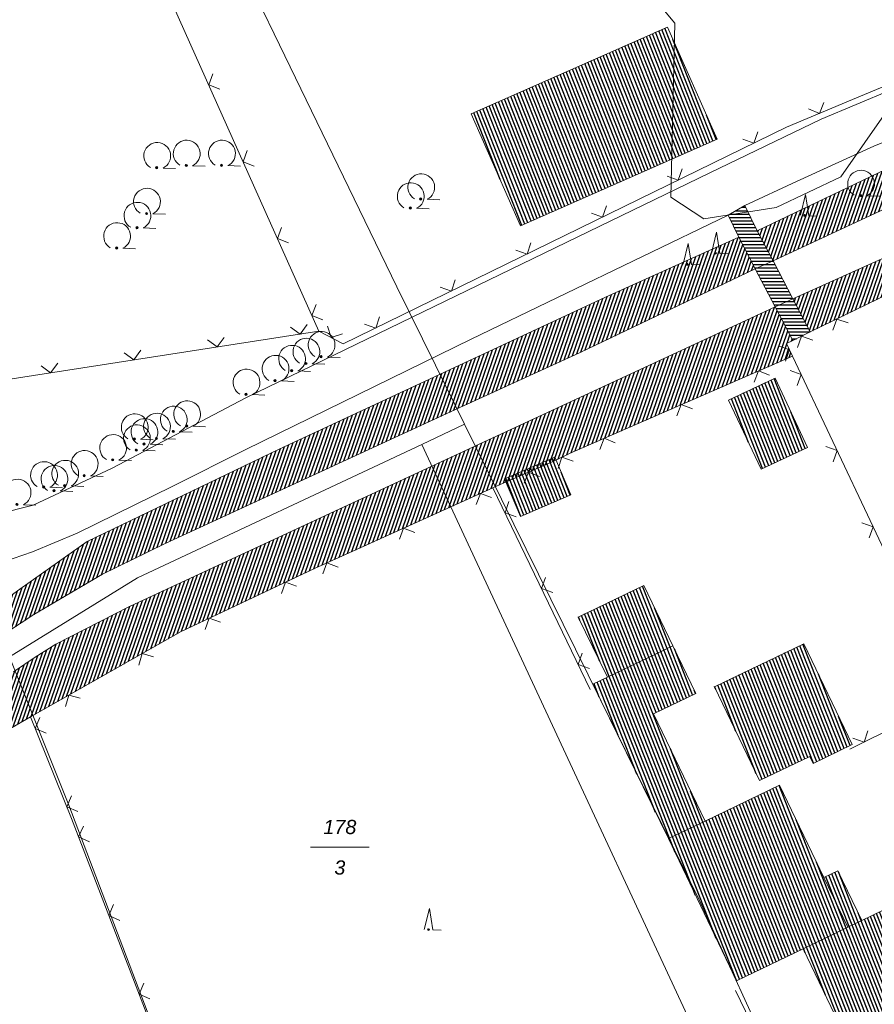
# Model space of a CAD drawing. Header units: metres. Extents: x 345144 to 348639, y 5629211 to 5635235.
# Tile 1031 of 1056: x 347614 to 347665, y 5631503 to 5631561. Entities that reach past the tile are written whole.
import ezdxf
from ezdxf.enums import TextEntityAlignment as Align

# ---------------------------------------------------------------- set-up
doc = ezdxf.new("R2010")
doc.units = ezdxf.units.M
doc.header["$MEASUREMENT"] = 0
doc.linetypes.add('8_8', pattern=[2.8, 1.4, -1.4])
for name, color, linetype in [('028 Geländeform', 7, 'Continuous'), ('081-083 Topographie', 7, 'Continuous'), ('AX Flurstück', 7, 'Continuous'), ('AX Gebäude', 7, 'Continuous'), ('Definitionslinie', 7, 'Continuous'), ('Präsentationsobjekt -Text (punktförmig)', 7, 'Continuous')]:
    doc.layers.add(name, color=color, linetype=linetype)
doc.styles.add('ARIALIT', font='ariali.ttf', dxfattribs={"height": 1})
pattern_1 = [(250.9552151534, (0, 0), (0.1890527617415, -0.065261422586), [])]
pattern_2 = [(111.5294117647, (0, 0), (-0.186045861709, -0.07339575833), [])]

# ---------------------------------------------------------------- blocks, each defined once
blk = doc.blocks.new('alk_7100_nrwx2')
at = {"true_color": 0x2e2e2e}
h = blk.add_hatch(color=250, dxfattribs=at)
edge = h.paths.add_edge_path(flags=0)
edge.add_arc((0.024073, -0.597267), 0.057254, 180, 360, ccw=False)
edge.add_arc((0.024073, -0.597267), 0.057255, 0, 180, ccw=False)
at = {"color": 250, "lineweight": 5, "true_color": 0x2e2e2e, "flags": 128}
blk.add_lwpolyline([(0.349382, -0.597267), (1, -0.597267)], dxfattribs=at)
at = {"color": 250, "lineweight": 5, "true_color": 0x2e2e2e}
for centre, radius, start, end in [((0.024073, 0.012362), 0.690995, -61.9148169, -118.0851831), ((0.024073, -0.597267), 0.057255, 0, 180), ((0.024073, -0.597267), 0.057254, 180, 0)]:
    blk.add_arc(centre, radius, start, end, dxfattribs=at)
blk = doc.blocks.new('alk_7200_nrwx2')
at = {"true_color": 0x2e2e2e}
h = blk.add_hatch(color=250, dxfattribs=at)
edge = h.paths.add_edge_path(flags=0)
edge.add_arc((-0.020544, -0.388118), 0.055525, 180, 360, ccw=False)
edge.add_arc((-0.020544, -0.388118), 0.055525, 0, 180, ccw=False)
at = {"color": 250, "lineweight": 5, "true_color": 0x2e2e2e, "flags": 128}
blk.add_lwpolyline([(-0.298168, -0.388118), (-0.020544, 1), (0.257079, -0.388118), (0.812326, -0.388118)], dxfattribs=at)
blk.add_lwpolyline([(-0.298168, -0.388118), (-0.020544, 1), (0.257079, -0.388118), (0.812326, -0.388118)], dxfattribs=at)
at = {"color": 250, "lineweight": 5, "true_color": 0x2e2e2e}
for start, end in [(0, 180), (180, 0)]:
    blk.add_arc((-0.020544, -0.388118), 0.055525, start, end, dxfattribs=at)

msp = doc.modelspace()

# ---------------------------------------------------------------- hatches: boundary and pattern name
at = {"layer": '028 Geländeform', "true_color": 0xb27500}
h = msp.add_hatch(dxfattribs=at)
h.set_pattern_fill('_USER', color=44, scale=0.2, angle=250.95521515, style=0, pattern_type=0)
h.set_pattern_definition(pattern_1)
h.paths.add_polyline_path([(347658.27, 5631548.809), (347669.489, 5631554.162), (347669.489, 5631554.162), (347672.701, 5631555.574), (347672.701, 5631555.574), (347672.968, 5631555.65), (347672.968, 5631555.65), (347676.09, 5631556.537), (347676.09, 5631556.537), (347682.007, 5631557.819), (347682.007, 5631557.819), (347687.073, 5631558.625), (347687.073, 5631558.625), (347687.479, 5631556.743), (347687.479, 5631556.743), (347682.478, 5631555.961), (347682.478, 5631555.961), (347679.894, 5631555.446), (347679.894, 5631555.446), (347675.235, 5631554.173), (347675.235, 5631554.173), (347673.921, 5631553.671), (347673.921, 5631553.671), (347671.542, 5631552.762), (347671.542, 5631552.762), (347665.876, 5631550.137), (347665.876, 5631550.137), (347659.206, 5631547.031), (347659.206, 5631547.031)], flags=0)
h = msp.add_hatch(dxfattribs=at)
h.set_pattern_fill('_USER', color=44, scale=0.2, angle=250.95521515, style=0, pattern_type=0)
h.set_pattern_definition(pattern_1)
h.paths.add_polyline_path([(347660.392, 5631544.762), (347667.253, 5631547.846), (347667.253, 5631547.846), (347674.431, 5631551.293), (347674.431, 5631551.293), (347674.974, 5631551.499), (347674.974, 5631551.499), (347679.261, 5631552.851), (347679.261, 5631552.851), (347682.628, 5631553.618), (347682.628, 5631553.618), (347687.965, 5631554.395), (347687.965, 5631554.395), (347688.244, 5631552.943), (347688.244, 5631552.943), (347688.252, 5631552.904), (347688.252, 5631552.904), (347680.192, 5631550.835), (347680.192, 5631550.835), (347676.598, 5631549.715), (347676.598, 5631549.715), (347673.572, 5631548.701), (347673.572, 5631548.701), (347661.412, 5631542.799), (347661.412, 5631542.799), (347661.406, 5631542.811), (347661.406, 5631542.811)], flags=0)
h = msp.add_hatch(dxfattribs=at)
h.set_pattern_fill('_USER', color=44, scale=0.2, angle=250.95521515, style=0, pattern_type=0)
h.set_pattern_definition(pattern_1)
h.paths.add_polyline_path([(347615.322, 5631526.019), (347609.388, 5631522.143), (347609.388, 5631522.143), (347608.598, 5631523.47), (347608.598, 5631523.47), (347612.611, 5631526.205), (347612.611, 5631526.205), (347614.487, 5631527.531), (347614.487, 5631527.531), (347618.486, 5631530.358), (347618.486, 5631530.358), (347629.838, 5631535.826), (347629.838, 5631535.826), (347639.409, 5631540.276), (347639.409, 5631540.276), (347649.263, 5631544.859), (347649.263, 5631544.859), (347657.18, 5631548.428), (347657.18, 5631548.428), (347658.145, 5631546.549), (347658.145, 5631546.549), (347647.755, 5631541.586), (347647.755, 5631541.586), (347640.356, 5631538.198), (347640.356, 5631538.198), (347623.067, 5631530.225), (347623.067, 5631530.225), (347619.395, 5631528.418), (347619.395, 5631528.418)], flags=0)
h = msp.add_hatch(dxfattribs=at)
h.set_pattern_fill('_USER', color=44, scale=0.2, angle=250.95521515, style=0, pattern_type=0)
h.set_pattern_definition(pattern_1)
h.paths.add_polyline_path([(347631.971, 5631528.751), (347624.013, 5631524.986), (347624.013, 5631524.986), (347615.117, 5631519.944), (347615.117, 5631519.944), (347611.797, 5631518.029), (347611.797, 5631518.029), (347610.515, 5631520.218), (347610.515, 5631520.218), (347614.112, 5631522.624), (347614.112, 5631522.624), (347615.401, 5631523.486), (347615.401, 5631523.486), (347616.627, 5631524.253), (347616.627, 5631524.253), (347620.985, 5631526.497), (347620.985, 5631526.497), (347641.418, 5631535.981), (347641.418, 5631535.981), (347657.898, 5631543.616), (347657.898, 5631543.616), (347659.334, 5631544.282), (347659.334, 5631544.282), (347660.379, 5631542.295), (347660.379, 5631542.295), (347660.012, 5631542.111), (347660.012, 5631542.111), (347660.367, 5631541.367), (347660.367, 5631541.367), (347647.153, 5631535.599), (347647.153, 5631535.599), (347646.19, 5631535.121), (347646.19, 5631535.121), (347643.189, 5631533.815), (347643.189, 5631533.815), (347642.573, 5631533.547), (347642.573, 5631533.547)], flags=0)
at = {"layer": '081-083 Topographie'}
h = msp.add_hatch(dxfattribs=at)
h.set_pattern_fill('_USER', scale=0.2, style=0, pattern_type=0)
h.set_pattern_definition([(0, (0, 0), (0, 0.2), [])])
h.paths.add_polyline_path([(347660.392, 5631544.762), (347661.406, 5631542.811), (347661.406, 5631542.811), (347661.412, 5631542.799), (347661.412, 5631542.799), (347660.379, 5631542.295), (347660.379, 5631542.295), (347659.334, 5631544.282), (347659.334, 5631544.282), (347658.145, 5631546.549), (347658.145, 5631546.549), (347657.18, 5631548.428), (347657.18, 5631548.428), (347656.533, 5631549.737), (347656.533, 5631549.737), (347657.53, 5631550.306), (347657.53, 5631550.306), (347658.27, 5631548.809), (347658.27, 5631548.809), (347659.206, 5631547.031), (347659.206, 5631547.031)], flags=0)
at = {"layer": 'AX Gebäude', "true_color": 0x4f4f4f}
h = msp.add_hatch(dxfattribs=at)
h.set_pattern_fill('_USER', color=251, scale=0.2, angle=111.52941176, style=0, pattern_type=0)
h.set_pattern_definition(pattern_2)
h.paths.add_polyline_path([(347641.276, 5631555.747), (347652.938, 5631560.904), (347655.88, 5631554.251), (347644.218, 5631549.094)], flags=0)
h = msp.add_hatch(dxfattribs=at)
h.set_pattern_fill('_USER', color=251, scale=0.2, angle=111.52941176, style=0, pattern_type=0)
h.set_pattern_definition(pattern_2)
h.paths.add_polyline_path([(347656.571, 5631538.758), (347659.324, 5631540.055), (347661.26, 5631535.946), (347658.507, 5631534.649)], flags=0)
h = msp.add_hatch(dxfattribs=at)
h.set_pattern_fill('_USER', color=251, scale=0.2, angle=111.52941176, style=0, pattern_type=0)
h.set_pattern_definition(pattern_2)
h.paths.add_polyline_path([(347643.256, 5631534.069), (347646.25, 5631535.357), (347647.206, 5631533.131), (347644.212, 5631531.844)], flags=0)
h = msp.add_hatch(dxfattribs=at)
h.set_pattern_fill('_USER', color=251, scale=0.2, angle=111.52941176, style=0, pattern_type=0)
h.set_pattern_definition(pattern_2)
h.paths.add_polyline_path([(347653.258, 5631524.168), (347649.369, 5631522.291), (347647.641, 5631525.869), (347651.531, 5631527.747)], flags=0)
h = msp.add_hatch(dxfattribs=at)
h.set_pattern_fill('_USER', color=251, scale=0.2, angle=111.52941176, style=0, pattern_type=0)
h.set_pattern_definition(pattern_2)
h.paths.add_polyline_path([(347655.172, 5631513.754), (347652.996, 5631512.711), (347648.516, 5631521.878), (347649.369, 5631522.291), (347653.258, 5631524.168), (347654.625, 5631521.335), (347652.11, 5631520.125)], flags=0)
h = msp.add_hatch(dxfattribs=at)
h.set_pattern_fill('_USER', color=251, scale=0.2, angle=111.52941176, style=0, pattern_type=0)
h.set_pattern_definition(pattern_2)
h.paths.add_polyline_path([(347655.727, 5631521.733), (347661.031, 5631524.28), (347663.907, 5631518.291), (347661.583, 5631517.175), (347661.385, 5631517.586), (347658.406, 5631516.155)], flags=0)
h = msp.add_hatch(dxfattribs=at)
h.set_pattern_fill('_USER', color=251, scale=0.2, angle=111.52941176, style=0, pattern_type=0)
h.set_pattern_definition(pattern_2)
h.paths.add_polyline_path([(347660.998, 5631506.175), (347657.034, 5631504.275), (347652.996, 5631512.711), (347655.172, 5631513.754), (347659.595, 5631515.878), (347662.227, 5631510.396), (347663.644, 5631507.445)], flags=0)
h = msp.add_hatch(dxfattribs=at)
h.set_pattern_fill('_USER', color=251, scale=0.2, angle=111.52941176, style=0, pattern_type=0)
h.set_pattern_definition(pattern_2)
h.paths.add_polyline_path([(347660.998, 5631506.175), (347663.644, 5631507.445), (347664.482, 5631507.849), (347671.733, 5631511.347), (347671.875, 5631511.053), (347673.849, 5631512.005), (347676.489, 5631506.525), (347675.162, 5631505.887), (347677.827, 5631500.339), (347666.426, 5631494.866)], flags=0)
h = msp.add_hatch(dxfattribs=at)
h.set_pattern_fill('_USER', color=251, scale=0.2, angle=111.52941176, style=0, pattern_type=0)
h.set_pattern_definition(pattern_2)
h.paths.add_polyline_path([(347664.482, 5631507.849), (347663.644, 5631507.445), (347662.227, 5631510.396), (347663.061, 5631510.796)], flags=0)

# ---------------------------------------------------------------- linework, layer by layer
at = {"layer": '081-083 Topographie', "color": 7, "linetype": 'Continuous', "lineweight": 5, "flags": 128}
for points in [[(347632.233, 5631542.844), (347619.157, 5631572.094), (347619.157, 5631572.094), (347634.975, 5631583.183)], [(347632.233, 5631542.844), (347633.688, 5631542.088), (347633.688, 5631542.088), (347660, 5631554.954), (347660, 5631554.954), (347663.93, 5631556.601), (347663.93, 5631556.601), (347667.869, 5631558.253), (347667.869, 5631558.253), (347672.126, 5631559.981)], [(347657.53, 5631550.306), (347660.606, 5631551.735), (347660.606, 5631551.735), (347665.196, 5631553.833), (347665.196, 5631553.833), (347671.282, 5631556.283), (347671.282, 5631556.283), (347674.341, 5631557.119), (347674.341, 5631557.119), (347677.525, 5631557.803), (347677.525, 5631557.803), (347679.478, 5631558.336), (347679.478, 5631558.336), (347681.941, 5631558.725), (347681.941, 5631558.725), (347685.294, 5631559.129), (347685.294, 5631559.129), (347686.918, 5631559.325)], [(347611.096, 5631531.473), (347615.264, 5631532.518), (347615.264, 5631532.518), (347619.959, 5631534.709), (347619.959, 5631534.709), (347627.898, 5631538.881), (347627.898, 5631538.881), (347655.458, 5631552.247), (347655.458, 5631552.247), (347662.056, 5631555.441), (347662.056, 5631555.441), (347666.218, 5631557.179)], [(347609.941, 5631528.566), (347611.897, 5631528.854), (347611.897, 5631528.854), (347613.521, 5631529.144), (347613.521, 5631529.144), (347615.236, 5631529.749), (347615.236, 5631529.749), (347617.885, 5631530.841), (347617.885, 5631530.841), (347623.567, 5631533.635), (347623.567, 5631533.635), (347627.898, 5631535.819), (347627.898, 5631535.819), (347641.286, 5631542.37), (347641.286, 5631542.37), (347656.533, 5631549.737)], [(347660.367, 5631541.367), (347660.012, 5631542.111), (347660.012, 5631542.111), (347660.381, 5631542.292), (347660.381, 5631542.292), (347661.412, 5631542.799), (347661.412, 5631542.799), (347673.572, 5631548.701), (347673.572, 5631548.701), (347676.598, 5631549.715)], [(347658.145, 5631546.549), (347659.206, 5631547.031)], [(347659.334, 5631544.282), (347660.392, 5631544.762)], [(347552.674, 5631528.846), (347563.817, 5631532.413), (347563.817, 5631532.413), (347605.328, 5631538.665), (347605.328, 5631538.665), (347632.233, 5631542.844)], [(347642.573, 5631533.547), (347643.189, 5631533.815), (347643.189, 5631533.815), (347646.19, 5631535.121), (347646.19, 5631535.121), (347647.153, 5631535.599), (347647.153, 5631535.599), (347660.367, 5631541.367)], [(347660.367, 5631541.367), (347669.934, 5631521.1)], [(347615.117, 5631519.944), (347624.013, 5631524.986), (347624.013, 5631524.986), (347631.971, 5631528.751), (347631.971, 5631528.751), (347642.573, 5631533.547)], [(347642.573, 5631533.547), (347648.356, 5631521.566)], [(347663.767, 5631518.021), (347669.934, 5631521.1)], [(347596.325, 5631507.362), (347610.276, 5631516.865), (347610.276, 5631516.865), (347611.797, 5631518.029), (347611.797, 5631518.029), (347615.117, 5631519.944)], [(347615.117, 5631519.944), (347617.548, 5631513.911), (347617.548, 5631513.911), (347621.983, 5631502.379)], [(347656.983, 5631503.692), (347663.523, 5631490.144), (347663.523, 5631490.144), (347664.048, 5631489.056), (347664.048, 5631489.056), (347664.434, 5631488.255)]]:
    msp.add_lwpolyline(points, dxfattribs=at)
at = {"layer": 'AX Flurstück', "color": 8, "linetype": 'Continuous', "lineweight": 13, "true_color": 0x808080, "flags": 128}
for points in [[(347666.076, 5631556.081), (347663.238, 5631552.003), (347659.402, 5631550.188), (347655.102, 5631549.512), (347653.133, 5631550.803), (347653.373, 5631561.14), (347649.699, 5631565.542), (347649.995, 5631567.171), (347652.35, 5631568.726), (347652.455, 5631569.833), (347652.578, 5631571.139), (347650.876, 5631573.089), (347647.148, 5631573.681), (347643.816, 5631572.956), (347638.829, 5631572.868), (347633.526, 5631574.114), (347621.651, 5631576.888), (347619.896, 5631577.3), (347580.97, 5631584.445), (347573.789, 5631585.767), (347537.995, 5631594.406)], [(347580.97, 5631584.445), (347619.896, 5631577.3), (347621.651, 5631576.888), (347636.87, 5631545.472), (347639.159, 5631540.823), (347640.892, 5631537.318), (347638.344, 5631536.122), (347621.471, 5631528.201), (347613.87, 5631523.502), (347613.507, 5631523.259), (347583.211, 5631503.844), (347581.332, 5631507.39), (347575.258, 5631518.823), (347573.421, 5631522.283), (347554.402, 5631511.892), (347553.641, 5631512.787), (347542.853, 5631526.38), (347530.174, 5631545.576), (347535.226, 5631555.98), (347541.212, 5631564.879), (347555.667, 5631576.252), (347569.62, 5631583.405), (347573.789, 5631585.767), (347580.97, 5631584.445)], [(347664.365, 5631488.245), (347654.819, 5631509.077), (347640.892, 5631537.318), (347639.159, 5631540.823), (347636.87, 5631545.472), (347621.651, 5631576.888), (347633.526, 5631574.114)], [(347633.526, 5631574.114), (347638.829, 5631572.868), (347643.816, 5631572.956), (347652.455, 5631569.833), (347652.35, 5631568.726), (347649.995, 5631567.171), (347649.699, 5631565.542), (347653.373, 5631561.14), (347653.133, 5631550.803), (347655.102, 5631549.512), (347659.402, 5631550.188), (347663.238, 5631552.003), (347666.076, 5631556.081), (347670.639, 5631560.489), (347672.761, 5631556.079), (347675.696, 5631549.986), (347687.37, 5631525.746), (347696.485, 5631505.952), (347682.847, 5631498.942)], [(347654.819, 5631509.077), (347664.365, 5631488.245), (347661.494, 5631486.344), (347638.344, 5631536.122), (347640.892, 5631537.318), (347654.819, 5631509.077)], [(347638.344, 5631536.122), (347661.494, 5631486.344), (347649.147, 5631478.165), (347635.076, 5631468.822), (347634.458, 5631469.816), (347617.391, 5631514.697), (347613.87, 5631523.502), (347621.471, 5631528.201), (347638.344, 5631536.122)], [(347583.211, 5631503.844), (347613.507, 5631523.259), (347613.87, 5631523.502), (347617.391, 5631514.697), (347634.458, 5631469.816), (347635.076, 5631468.822), (347617.188, 5631455.741), (347610.882, 5631451.717), (347600.627, 5631471.037), (347590.674, 5631489.785), (347585.09, 5631500.296), (347583.211, 5631503.844)]]:
    msp.add_lwpolyline(points, dxfattribs=at)
at = {"layer": 'AX Gebäude', "color": 7, "linetype": 'Continuous', "lineweight": 5, "flags": 128}
for points in [[(347641.276, 5631555.747), (347652.938, 5631560.904), (347655.88, 5631554.251), (347644.218, 5631549.094), (347641.276, 5631555.747)], [(347656.571, 5631538.758), (347659.324, 5631540.055), (347661.26, 5631535.946), (347658.507, 5631534.649), (347656.571, 5631538.758)], [(347643.256, 5631534.069), (347646.25, 5631535.357), (347647.206, 5631533.131), (347644.212, 5631531.844), (347643.256, 5631534.069)], [(347653.258, 5631524.168), (347649.369, 5631522.291), (347647.641, 5631525.869), (347651.531, 5631527.747), (347653.258, 5631524.168)], [(347655.172, 5631513.754), (347652.996, 5631512.711), (347648.516, 5631521.878), (347649.369, 5631522.291), (347653.258, 5631524.168), (347654.625, 5631521.335), (347652.11, 5631520.125), (347655.172, 5631513.754)], [(347655.727, 5631521.733), (347661.031, 5631524.28), (347663.907, 5631518.291), (347661.583, 5631517.175), (347661.385, 5631517.586), (347658.406, 5631516.155), (347655.727, 5631521.733)], [(347660.998, 5631506.175), (347657.034, 5631504.275), (347652.996, 5631512.711), (347655.172, 5631513.754), (347659.595, 5631515.878), (347662.227, 5631510.396), (347663.644, 5631507.445), (347660.998, 5631506.175)], [(347660.998, 5631506.175), (347663.644, 5631507.445), (347664.482, 5631507.849), (347671.733, 5631511.347), (347671.875, 5631511.053), (347673.849, 5631512.005), (347676.489, 5631506.525), (347675.162, 5631505.887), (347677.827, 5631500.339), (347666.426, 5631494.866), (347660.998, 5631506.175)], [(347664.482, 5631507.849), (347663.644, 5631507.445), (347662.227, 5631510.396), (347663.061, 5631510.796), (347664.482, 5631507.849)]]:
    msp.add_lwpolyline(points, dxfattribs=at)
at = {"layer": 'Definitionslinie', "color": 7, "linetype": 'Continuous', "lineweight": 5, "flags": 128}
for points in [[(347619.157, 5631572.094), (347632.233, 5631542.844)], [(347625.947, 5631558.13), (347625.695, 5631557.469), (347626.356, 5631557.217)], [(347625.947, 5631558.13), (347625.695, 5631557.469), (347626.356, 5631557.217)], [(347663.93, 5631556.601), (347667.869, 5631558.253)], [(347662.056, 5631555.441), (347666.218, 5631557.179)], [(347660, 5631554.954), (347663.93, 5631556.601)], [(347661.311, 5631556.045), (347661.965, 5631555.778), (347662.233, 5631556.432)], [(347661.311, 5631556.045), (347661.965, 5631555.778), (347662.233, 5631556.432)], [(347665.196, 5631553.833), (347671.282, 5631556.283)], [(347655.458, 5631552.247), (347662.056, 5631555.441)], [(347633.688, 5631542.088), (347660, 5631554.954)], [(347657.405, 5631554.242), (347658.073, 5631554.012), (347658.303, 5631554.681)], [(347657.405, 5631554.242), (347658.073, 5631554.012), (347658.303, 5631554.681)], [(347627.988, 5631553.565), (347627.736, 5631552.904), (347628.396, 5631552.652)], [(347627.988, 5631553.565), (347627.736, 5631552.904), (347628.396, 5631552.652)], [(347660.606, 5631551.735), (347665.196, 5631553.833)], [(347627.898, 5631538.881), (347655.458, 5631552.247)], [(347652.913, 5631552.045), (347653.582, 5631551.816), (347653.811, 5631552.484)], [(347652.913, 5631552.045), (347653.582, 5631551.816), (347653.811, 5631552.484)], [(347657.53, 5631550.306), (347660.606, 5631551.735)], [(347648.421, 5631549.849), (347649.09, 5631549.619), (347649.319, 5631550.288)], [(347648.421, 5631549.849), (347649.09, 5631549.619), (347649.319, 5631550.288)], [(347656.533, 5631549.737), (347657.53, 5631550.306)], [(347657.53, 5631550.306), (347658.27, 5631548.809)], [(347641.286, 5631542.37), (347656.533, 5631549.737)], [(347656.533, 5631549.737), (347657.18, 5631548.428)], [(347630.029, 5631549), (347629.776, 5631548.34), (347630.437, 5631548.087)], [(347630.029, 5631549), (347629.776, 5631548.34), (347630.437, 5631548.087)], [(347658.27, 5631548.809), (347659.206, 5631547.031)], [(347661.412, 5631542.799), (347673.572, 5631548.701)], [(347643.929, 5631547.652), (347644.598, 5631547.423), (347644.828, 5631548.092)], [(347643.929, 5631547.652), (347644.598, 5631547.423), (347644.828, 5631548.092)], [(347657.18, 5631548.428), (347658.145, 5631546.549)], [(347659.206, 5631547.031), (347660.392, 5631544.762)], [(347658.145, 5631546.549), (347659.334, 5631544.282)], [(347639.438, 5631545.456), (347640.106, 5631545.226), (347640.336, 5631545.895)], [(347639.438, 5631545.456), (347640.106, 5631545.226), (347640.336, 5631545.895)], [(347660.392, 5631544.762), (347661.406, 5631542.811), (347661.406, 5631542.811), (347661.412, 5631542.799)], [(347632.069, 5631544.436), (347631.817, 5631543.775), (347632.477, 5631543.523)], [(347632.069, 5631544.436), (347631.817, 5631543.775), (347632.477, 5631543.523)], [(347659.334, 5631544.282), (347660.379, 5631542.295)], [(347634.946, 5631543.26), (347635.615, 5631543.03), (347635.844, 5631543.699)], [(347634.946, 5631543.26), (347635.615, 5631543.03), (347635.844, 5631543.699)], [(347663.662, 5631543.335), (347662.994, 5631543.567), (347662.762, 5631542.899)], [(347663.662, 5631543.335), (347662.994, 5631543.567), (347662.762, 5631542.899)], [(347605.328, 5631538.665), (347632.233, 5631542.844)], [(347630.562, 5631543.09), (347631.132, 5631542.673), (347631.55, 5631543.244)], [(347630.562, 5631543.09), (347631.132, 5631542.673), (347631.55, 5631543.244)], [(347632.233, 5631542.844), (347633.688, 5631542.088)], [(347632.747, 5631543.14), (347632.961, 5631542.466), (347633.635, 5631542.679)], [(347632.747, 5631543.14), (347632.961, 5631542.466), (347633.635, 5631542.679)], [(347660.381, 5631542.292), (347661.412, 5631542.799)], [(347660.381, 5631542.292), (347661.412, 5631542.799)], [(347625.621, 5631542.323), (347626.192, 5631541.906), (347626.609, 5631542.476)], [(347625.621, 5631542.323), (347626.192, 5631541.906), (347626.609, 5631542.476)], [(347627.898, 5631535.819), (347641.286, 5631542.37)], [(347660.012, 5631542.111), (347660.381, 5631542.292)], [(347660.379, 5631542.295), (347660.381, 5631542.292)], [(347661.566, 5631542.317), (347660.897, 5631542.546), (347660.668, 5631541.876)], [(347661.566, 5631542.317), (347660.897, 5631542.546), (347660.668, 5631541.876)], [(347620.68, 5631541.556), (347621.251, 5631541.138), (347621.668, 5631541.709)], [(347620.68, 5631541.556), (347621.251, 5631541.138), (347621.668, 5631541.709)], [(347659.954, 5631541.072), (347660.19, 5631541.739), (347659.523, 5631541.975)], [(347659.954, 5631541.072), (347660.19, 5631541.739), (347659.523, 5631541.975)], [(347660.012, 5631542.111), (347660.367, 5631541.367)], [(347647.153, 5631535.599), (347660.367, 5631541.367)], [(347660.367, 5631541.367), (347669.934, 5631521.1)], [(347615.739, 5631540.788), (347616.31, 5631540.371), (347616.728, 5631540.942)], [(347615.739, 5631540.788), (347616.31, 5631540.371), (347616.728, 5631540.942)], [(347659.001, 5631540.225), (347658.342, 5631540.483), (347658.084, 5631539.825)], [(347659.001, 5631540.225), (347658.342, 5631540.483), (347658.084, 5631539.825)], [(347660.643, 5631539.611), (347660.882, 5631540.277), (347660.216, 5631540.515)], [(347660.643, 5631539.611), (347660.882, 5631540.277), (347660.216, 5631540.515)], [(347619.959, 5631534.709), (347627.898, 5631538.881)], [(347654.418, 5631538.225), (347653.76, 5631538.483), (347653.502, 5631537.825)], [(347654.418, 5631538.225), (347653.76, 5631538.483), (347653.502, 5631537.825)], [(347649.836, 5631536.224), (347649.178, 5631536.483), (347648.919, 5631535.824)], [(347649.836, 5631536.224), (347649.178, 5631536.483), (347648.919, 5631535.824)], [(347623.567, 5631533.635), (347627.898, 5631535.819)], [(347662.777, 5631535.089), (347663.016, 5631535.755), (347662.351, 5631535.994)], [(347662.777, 5631535.089), (347663.016, 5631535.755), (347662.351, 5631535.994)], [(347646.19, 5631535.121), (347647.153, 5631535.599)], [(347647.342, 5631535.134), (347646.672, 5631535.36), (347646.446, 5631534.69)], [(347647.342, 5631535.134), (347646.672, 5631535.36), (347646.446, 5631534.69)], [(347615.264, 5631532.518), (347619.959, 5631534.709)], [(347643.189, 5631533.815), (347646.19, 5631535.121)], [(347645.347, 5631534.209), (347644.69, 5631534.468), (347644.431, 5631533.81)], [(347645.347, 5631534.209), (347644.69, 5631534.468), (347644.431, 5631533.81)], [(347617.885, 5631530.841), (347623.567, 5631533.635)], [(347631.971, 5631528.751), (347642.573, 5631533.547)], [(347642.573, 5631533.547), (347643.189, 5631533.815)], [(347642.573, 5631533.547), (347648.356, 5631521.566)], [(347642.489, 5631532.96), (347641.828, 5631533.21), (347641.578, 5631532.548)], [(347642.489, 5631532.96), (347641.828, 5631533.21), (347641.578, 5631532.548)], [(347611.096, 5631531.473), (347615.264, 5631532.518)], [(347643.524, 5631532.727), (347643.291, 5631532.059), (347643.959, 5631531.827)], [(347643.524, 5631532.727), (347643.291, 5631532.059), (347643.959, 5631531.827)], [(347637.934, 5631530.9), (347637.272, 5631531.149), (347637.023, 5631530.487)], [(347637.934, 5631530.9), (347637.272, 5631531.149), (347637.023, 5631530.487)], [(347664.912, 5631530.568), (347665.151, 5631531.234), (347664.485, 5631531.472)], [(347664.912, 5631530.568), (347665.151, 5631531.234), (347664.485, 5631531.472)], [(347615.236, 5631529.749), (347617.885, 5631530.841)], [(347613.521, 5631529.144), (347615.236, 5631529.749)], [(347624.013, 5631524.986), (347631.971, 5631528.751)], [(347633.378, 5631528.839), (347632.716, 5631529.088), (347632.467, 5631528.427)], [(347633.378, 5631528.839), (347632.716, 5631529.088), (347632.467, 5631528.427)], [(347645.697, 5631528.224), (347645.465, 5631527.557), (347646.132, 5631527.324)], [(347645.697, 5631528.224), (347645.465, 5631527.557), (347646.132, 5631527.324)], [(347630.918, 5631527.7), (347630.252, 5631527.938), (347630.014, 5631527.272)], [(347630.918, 5631527.7), (347630.252, 5631527.938), (347630.014, 5631527.272)], [(347626.398, 5631525.561), (347625.732, 5631525.799), (347625.494, 5631525.134)], [(347626.398, 5631525.561), (347625.732, 5631525.799), (347625.494, 5631525.134)], [(347615.117, 5631519.944), (347624.013, 5631524.986)], [(347622.421, 5631523.509), (347621.74, 5631523.698), (347621.551, 5631523.016)], [(347622.421, 5631523.509), (347621.74, 5631523.698), (347621.551, 5631523.016)], [(347647.871, 5631523.721), (347647.638, 5631523.054), (347648.306, 5631522.821)], [(347647.871, 5631523.721), (347647.638, 5631523.054), (347648.306, 5631522.821)], [(347618.072, 5631521.044), (347617.39, 5631521.232), (347617.202, 5631520.551)], [(347618.072, 5631521.044), (347617.39, 5631521.232), (347617.202, 5631520.551)], [(347663.767, 5631518.021), (347669.934, 5631521.1)], [(347611.797, 5631518.029), (347615.117, 5631519.944)], [(347615.117, 5631519.944), (347617.548, 5631513.911)], [(347615.675, 5631519.897), (347615.398, 5631519.246), (347616.049, 5631518.969)], [(347615.675, 5631519.897), (347615.398, 5631519.246), (347616.049, 5631518.969)], [(347663.943, 5631518.668), (347664.614, 5631518.444), (347664.838, 5631519.114)], [(347663.943, 5631518.668), (347664.614, 5631518.444), (347664.838, 5631519.114)], [(347617.544, 5631515.259), (347617.267, 5631514.609), (347617.918, 5631514.332)], [(347617.544, 5631515.259), (347617.267, 5631514.609), (347617.918, 5631514.332)], [(347617.548, 5631513.911), (347621.983, 5631502.379)], [(347618.258, 5631513.458), (347617.971, 5631512.812), (347618.617, 5631512.525)], [(347618.258, 5631513.458), (347617.971, 5631512.812), (347618.617, 5631512.525)], [(347620.053, 5631508.791), (347619.766, 5631508.145), (347620.412, 5631507.858)], [(347620.053, 5631508.791), (347619.766, 5631508.145), (347620.412, 5631507.858)], [(347621.847, 5631504.124), (347621.56, 5631503.478), (347622.206, 5631503.191)], [(347621.847, 5631504.124), (347621.56, 5631503.478), (347622.206, 5631503.191)], [(347656.983, 5631503.692), (347663.523, 5631490.144)]]:
    msp.add_lwpolyline(points, dxfattribs=at)
at = {"layer": 'Definitionslinie', "color": 44, "linetype": 'Continuous', "lineweight": 5, "true_color": 0xb27500, "flags": 128}
for points in [[(347658.27, 5631548.809), (347669.489, 5631554.162)], [(347659.206, 5631547.031), (347665.876, 5631550.137)], [(347658.27, 5631548.809), (347659.206, 5631547.031)], [(347661.412, 5631542.799), (347673.572, 5631548.701)], [(347649.263, 5631544.859), (347657.18, 5631548.428)], [(347657.18, 5631548.428), (347658.145, 5631546.549)], [(347660.392, 5631544.762), (347667.253, 5631547.846)], [(347647.755, 5631541.586), (347658.145, 5631546.549)], [(347629.838, 5631535.826), (347639.409, 5631540.276), (347639.409, 5631540.276), (347649.263, 5631544.859)], [(347660.392, 5631544.762), (347661.406, 5631542.811), (347661.406, 5631542.811), (347661.412, 5631542.799)], [(347657.898, 5631543.616), (347659.334, 5631544.282)], [(347659.334, 5631544.282), (347660.379, 5631542.295)], [(347641.418, 5631535.981), (347657.898, 5631543.616)], [(347660.012, 5631542.111), (347660.381, 5631542.292)], [(347660.379, 5631542.295), (347660.381, 5631542.292)], [(347640.356, 5631538.198), (347647.755, 5631541.586)], [(347660.012, 5631542.111), (347660.367, 5631541.367)], [(347647.153, 5631535.599), (347660.367, 5631541.367)], [(347623.067, 5631530.225), (347640.356, 5631538.198)], [(347618.486, 5631530.358), (347629.838, 5631535.826)], [(347620.985, 5631526.497), (347641.418, 5631535.981)], [(347646.19, 5631535.121), (347647.153, 5631535.599)], [(347642.573, 5631533.547), (347643.189, 5631533.815), (347643.189, 5631533.815), (347646.19, 5631535.121)], [(347631.971, 5631528.751), (347642.573, 5631533.547)], [(347614.487, 5631527.531), (347618.486, 5631530.358)], [(347619.395, 5631528.418), (347623.067, 5631530.225)], [(347624.013, 5631524.986), (347631.971, 5631528.751)], [(347615.322, 5631526.019), (347619.395, 5631528.418)], [(347612.611, 5631526.205), (347614.487, 5631527.531)], [(347616.627, 5631524.253), (347620.985, 5631526.497)], [(347609.388, 5631522.143), (347615.322, 5631526.019)], [(347615.117, 5631519.944), (347624.013, 5631524.986)], [(347615.401, 5631523.486), (347616.627, 5631524.253)], [(347614.112, 5631522.624), (347615.401, 5631523.486)], [(347611.797, 5631518.029), (347615.117, 5631519.944)]]:
    msp.add_lwpolyline(points, dxfattribs=at)
at = {"layer": 'Definitionslinie', "color": 7, "linetype": '8_8', "lineweight": 5, "flags": 128}
for points in [[(347658.145, 5631546.549), (347659.206, 5631547.031)], [(347659.334, 5631544.282), (347660.392, 5631544.762)]]:
    msp.add_lwpolyline(points, dxfattribs=at)
at = {"layer": 'Präsentationsobjekt -Text (punktförmig)', "color": 251, "linetype": 'Continuous', "lineweight": 13, "true_color": 0x5e5e5e, "flags": 128}
msp.add_lwpolyline([(347631.7424, 5631512.19852), (347635.2236, 5631512.19852)], dxfattribs=at)

# ---------------------------------------------------------------- block references
at = {"layer": '081-083 Topographie'}
for name, p, xscale, yscale, rotation in [('alk_7100_nrwx2', (347622.61, 5631553.238), 1.15275, 1.15275, -2.326036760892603), ('alk_7100_nrwx2', (347624.363, 5631553.376), 1.15275, 1.15275, -2.326036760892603), ('alk_7100_nrwx2', (347626.456, 5631553.381), 1.15275, 1.15275, -2.326036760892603), ('alk_7100_nrwx2', (347638.288, 5631551.38), 1.15275, 1.15275, -2.326036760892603), ('alk_7100_nrwx2', (347664.406, 5631551.59), 1.15275, 1.15275, -2.325463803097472), ('alk_7100_nrwx2', (347637.667, 5631550.846), 1.15275, 1.15275, -2.325463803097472), ('alk_7100_nrwx2', (347622.003, 5631550.52), 1.15275, 1.15275, -2.326036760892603), ('alk_7200_nrwx2', (347661.114, 5631550.063), 0.9005, 0.9005, -2.326036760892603), ('alk_7100_nrwx2', (347621.438, 5631549.687), 1.15275, 1.15275, -2.326036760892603), ('alk_7100_nrwx2', (347620.23, 5631548.476), 1.15275, 1.15275, -2.325463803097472), ('alk_7200_nrwx2', (347655.826, 5631547.82), 0.9005, 0.9005, -2.326036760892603), ('alk_7200_nrwx2', (347654.152, 5631547.16), 0.9005, 0.9005, -2.325463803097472), ('alk_7100_nrwx2', (347632.37, 5631542.015), 1.15275, 1.15275, -2.326036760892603), ('alk_7100_nrwx2', (347631.47, 5631541.617), 1.15275, 1.15275, -2.325463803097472), ('alk_7100_nrwx2', (347630.621, 5631541.194), 1.15275, 1.15275, -2.325463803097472), ('alk_7100_nrwx2', (347629.639, 5631540.6), 1.15275, 1.15275, -2.326036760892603), ('alk_7100_nrwx2', (347627.914, 5631539.781), 1.15275, 1.15275, -2.325463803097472), ('alk_7100_nrwx2', (347624.389, 5631537.902), 1.15275, 1.15275, -2.326036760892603), ('alk_7100_nrwx2', (347623.596, 5631537.58), 1.15275, 1.15275, -2.325463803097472), ('alk_7100_nrwx2', (347621.278, 5631537.131), 1.15275, 1.15275, -2.326036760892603), ('alk_7100_nrwx2', (347621.855, 5631536.839), 1.15275, 1.15275, -2.325463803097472), ('alk_7100_nrwx2', (347622.597, 5631537.163), 1.15275, 1.15275, -2.326036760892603), ('alk_7100_nrwx2', (347621.403, 5631536.471), 1.15275, 1.15275, -2.326036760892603), ('alk_7100_nrwx2', (347619.995, 5631535.895), 1.15275, 1.15275, -2.325463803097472), ('alk_7100_nrwx2', (347618.302, 5631534.951), 1.15275, 1.15275, -2.326036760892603), ('alk_7100_nrwx2', (347615.891, 5631534.286), 1.15275, 1.15275, -2.326036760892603), ('alk_7100_nrwx2', (347617.148, 5631534.365), 1.15275, 1.15275, -2.326036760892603), ('alk_7100_nrwx2', (347616.508, 5631534.06), 1.15275, 1.15275, -2.325463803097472), ('alk_7100_nrwx2', (347614.317, 5631533.243), 1.15275, 1.15275, -2.325463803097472), ('alk_7200_nrwx2', (347638.781, 5631507.658), 0.9005, 0.9005, -2.325463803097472)]:
    msp.add_blockref(name, p, dxfattribs=dict(at, xscale=xscale, yscale=yscale, rotation=rotation))

# ---------------------------------------------------------------- texts
at = {"layer": 'Präsentationsobjekt -Text (punktförmig)', "color": 8, "true_color": 0x808080, "style": 'ARIALIT'}
for s, p in [('178', (347633.483, 5631513.40188)), ('3', (347633.483, 5631510.99516))]:
    msp.add_text(s, height=0.8421, dxfattribs=at).set_placement(p, align=Align.MIDDLE_CENTER)

doc.saveas('drawing.dxf')
